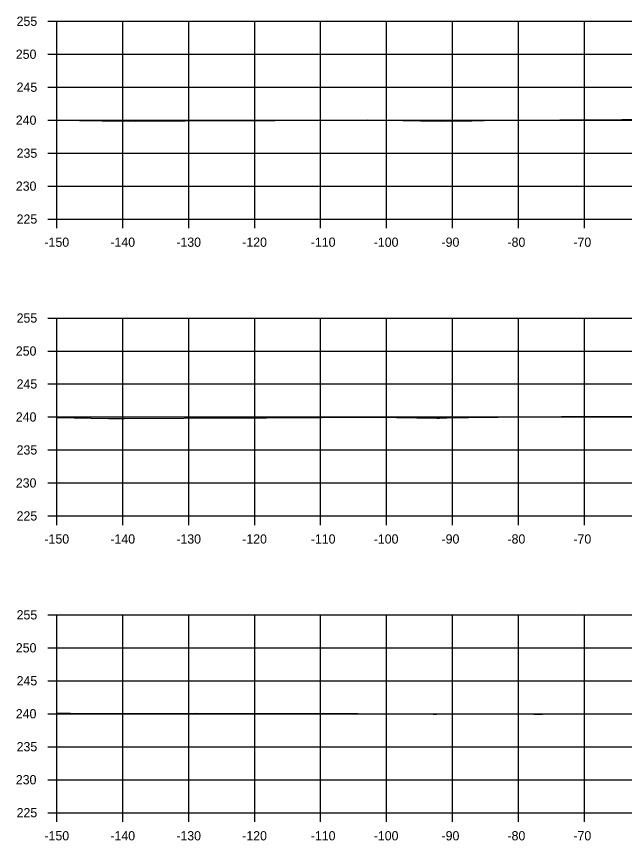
# Model space of a CAD drawing. Extents: x 1369627 to 1374022, y 380035 to 398173.
# Drawn here: x 1372730.1 to 1372822.3, y 385617.4 to 385742.4 of the extents above; entities that cross this region are included whole.
import ezdxf

# ---------------------------------------------------------------- set-up
doc = ezdxf.new("R2010")
doc.units = 0
for name, color, linetype in [('R_Axis', 7, 'Continuous'), ('R_Axis Annot', 7, 'Continuous'), ('R_Exist Surface', 7, 'Continuous'), ('R_Grid', 7, 'Continuous')]:
    doc.layers.add(name, color=color, linetype=linetype)

msp = doc.modelspace()

# ---------------------------------------------------------------- linework, layer by layer
at = {"layer": 'R_Axis'}
for p, q in [((1372734.81, 385741.63), (1372736.21, 385741.63)), ((1372736.21, 385711.63), (1372736.21, 385741.63)), ((1372734.81, 385736.63), (1372736.21, 385736.63)), ((1372734.81, 385731.63), (1372736.21, 385731.63)), ((1372734.81, 385726.63), (1372736.21, 385726.63)), ((1372734.81, 385721.63), (1372736.21, 385721.63)), ((1372734.81, 385716.63), (1372736.21, 385716.63)), ((1372734.81, 385711.63), (1372736.21, 385711.63)), ((1372736.21, 385711.63), (1373036.21, 385711.63)), ((1372736.21, 385710.23), (1372736.21, 385711.63)), ((1372746.21, 385710.23), (1372746.21, 385711.63)), ((1372756.21, 385710.23), (1372756.21, 385711.63)), ((1372766.21, 385710.23), (1372766.21, 385711.63)), ((1372776.21, 385710.23), (1372776.21, 385711.63)), ((1372786.21, 385710.23), (1372786.21, 385711.63)), ((1372796.21, 385710.23), (1372796.21, 385711.63)), ((1372806.21, 385710.23), (1372806.21, 385711.63)), ((1372816.21, 385710.23), (1372816.21, 385711.63)), ((1372734.81, 385696.63), (1372736.21, 385696.63)), ((1372736.21, 385666.63), (1372736.21, 385696.63)), ((1372734.81, 385691.63), (1372736.21, 385691.63)), ((1372734.81, 385686.63), (1372736.21, 385686.63)), ((1372734.81, 385681.63), (1372736.21, 385681.63)), ((1372734.81, 385676.63), (1372736.21, 385676.63)), ((1372734.81, 385671.63), (1372736.21, 385671.63)), ((1372734.81, 385666.63), (1372736.21, 385666.63)), ((1372736.21, 385666.63), (1373036.21, 385666.63)), ((1372736.21, 385665.23), (1372736.21, 385666.63)), ((1372746.21, 385665.23), (1372746.21, 385666.63)), ((1372756.21, 385665.23), (1372756.21, 385666.63)), ((1372766.21, 385665.23), (1372766.21, 385666.63)), ((1372776.21, 385665.23), (1372776.21, 385666.63)), ((1372786.21, 385665.23), (1372786.21, 385666.63)), ((1372796.21, 385665.23), (1372796.21, 385666.63)), ((1372806.21, 385665.23), (1372806.21, 385666.63)), ((1372816.21, 385665.23), (1372816.21, 385666.63)), ((1372734.81, 385651.63), (1372736.21, 385651.63)), ((1372736.21, 385621.63), (1372736.21, 385651.63)), ((1372734.81, 385646.63), (1372736.21, 385646.63)), ((1372734.81, 385641.63), (1372736.21, 385641.63)), ((1372734.81, 385636.63), (1372736.21, 385636.63)), ((1372734.81, 385631.63), (1372736.21, 385631.63)), ((1372734.81, 385626.63), (1372736.21, 385626.63)), ((1372734.81, 385621.63), (1372736.21, 385621.63)), ((1372736.21, 385621.63), (1373036.21, 385621.63)), ((1372736.21, 385620.23), (1372736.21, 385621.63)), ((1372746.21, 385620.23), (1372746.21, 385621.63)), ((1372756.21, 385620.23), (1372756.21, 385621.63)), ((1372766.21, 385620.23), (1372766.21, 385621.63)), ((1372776.21, 385620.23), (1372776.21, 385621.63)), ((1372786.21, 385620.23), (1372786.21, 385621.63)), ((1372796.21, 385620.23), (1372796.21, 385621.63)), ((1372806.21, 385620.23), (1372806.21, 385621.63)), ((1372816.21, 385620.23), (1372816.21, 385621.63))]:
    msp.add_line(p, q, dxfattribs=at)
at = {"layer": 'R_Exist Surface'}
for points in [[(1372736.21, 385726.63), (1372743.1, 385726.51), (1372748.1, 385726.49), (1372763.28, 385726.6), (1372769.33, 385726.56), (1372783.26, 385726.66), (1372791.38, 385726.53), (1372794.51, 385726.49), (1372799.13, 385726.54), (1372800.46, 385726.58), (1372801.02, 385726.58), (1372812.51, 385726.67), (1372816.97, 385726.7), (1372826.77, 385726.77)], [(1372736.21, 385681.53), (1372744.06, 385681.39), (1372746.47, 385681.38), (1372764.51, 385681.52), (1372767.99, 385681.5), (1372784.76, 385681.61), (1372793.86, 385681.46), (1372794.22, 385681.46), (1372795.35, 385681.48), (1372801.9, 385681.58), (1372803.13, 385681.62), (1372812.75, 385681.7), (1372815.31, 385681.69), (1372825.94, 385681.77)], [(1372736.21, 385636.75), (1372738.27, 385636.7), (1372748.64, 385636.66), (1372757.28, 385636.7), (1372767.04, 385636.66), (1372776.7, 385636.7), (1372787.07, 385636.62), (1372793.26, 385636.58), (1372793.84, 385636.58), (1372794.95, 385636.6), (1372808.55, 385636.57), (1372809.84, 385636.57), (1372816, 385636.6), (1372821.82, 385636.63), (1372822.81, 385636.64)]]:
    msp.add_lwpolyline(points, dxfattribs=at)
at = {"layer": 'R_Grid'}
for p, q in [((1372736.21, 385741.63), (1373036.21, 385741.63)), ((1372736.21, 385711.63), (1372736.21, 385741.63)), ((1372746.21, 385711.63), (1372746.21, 385741.63)), ((1372756.21, 385711.63), (1372756.21, 385741.63)), ((1372766.21, 385711.63), (1372766.21, 385741.63)), ((1372776.21, 385711.63), (1372776.21, 385741.63)), ((1372786.21, 385711.63), (1372786.21, 385741.63)), ((1372796.21, 385711.63), (1372796.21, 385741.63)), ((1372806.21, 385711.63), (1372806.21, 385741.63)), ((1372816.21, 385711.63), (1372816.21, 385741.63)), ((1372736.21, 385736.63), (1373036.21, 385736.63)), ((1372736.21, 385731.63), (1373036.21, 385731.63)), ((1372736.21, 385726.63), (1373036.21, 385726.63)), ((1372736.21, 385721.63), (1373036.21, 385721.63)), ((1372736.21, 385716.63), (1373036.21, 385716.63)), ((1372736.21, 385711.63), (1373036.21, 385711.63)), ((1372736.21, 385696.63), (1373036.21, 385696.63)), ((1372736.21, 385666.63), (1372736.21, 385696.63)), ((1372746.21, 385666.63), (1372746.21, 385696.63)), ((1372756.21, 385666.63), (1372756.21, 385696.63)), ((1372766.21, 385666.63), (1372766.21, 385696.63)), ((1372776.21, 385666.63), (1372776.21, 385696.63)), ((1372786.21, 385666.63), (1372786.21, 385696.63)), ((1372796.21, 385666.63), (1372796.21, 385696.63)), ((1372806.21, 385666.63), (1372806.21, 385696.63)), ((1372816.21, 385666.63), (1372816.21, 385696.63)), ((1372736.21, 385691.63), (1373036.21, 385691.63)), ((1372736.21, 385686.63), (1373036.21, 385686.63)), ((1372736.21, 385681.63), (1373036.21, 385681.63)), ((1372736.21, 385676.63), (1373036.21, 385676.63)), ((1372736.21, 385671.63), (1373036.21, 385671.63)), ((1372736.21, 385666.63), (1373036.21, 385666.63)), ((1372736.21, 385651.63), (1373036.21, 385651.63)), ((1372736.21, 385621.63), (1372736.21, 385651.63)), ((1372746.21, 385621.63), (1372746.21, 385651.63)), ((1372756.21, 385621.63), (1372756.21, 385651.63)), ((1372766.21, 385621.63), (1372766.21, 385651.63)), ((1372776.21, 385621.63), (1372776.21, 385651.63)), ((1372786.21, 385621.63), (1372786.21, 385651.63)), ((1372796.21, 385621.63), (1372796.21, 385651.63)), ((1372806.21, 385621.63), (1372806.21, 385651.63)), ((1372816.21, 385621.63), (1372816.21, 385651.63)), ((1372736.21, 385646.63), (1373036.21, 385646.63)), ((1372736.21, 385641.63), (1373036.21, 385641.63)), ((1372736.21, 385636.63), (1373036.21, 385636.63)), ((1372736.21, 385631.63), (1373036.21, 385631.63)), ((1372736.21, 385626.63), (1373036.21, 385626.63)), ((1372736.21, 385621.63), (1373036.21, 385621.63))]:
    msp.add_line(p, q, dxfattribs=at)

# ---------------------------------------------------------------- texts
at = {"layer": 'R_Axis Annot'}
for s, p in [('255', (1372730.1, 385740.93)), ('250', (1372729.98, 385735.93)), ('245', (1372730.1, 385730.93)), ('240', (1372729.98, 385725.93)), ('235', (1372730.1, 385720.93)), ('230', (1372729.98, 385715.93)), ('225', (1372730.1, 385710.93)), ('-150', (1372734.32, 385707.43)), ('-140', (1372744.32, 385707.43)), ('-130', (1372754.32, 385707.43)), ('-120', (1372764.32, 385707.43)), ('-110', (1372774.72, 385707.43)), ('-100', (1372784.27, 385707.43)), ('-90', (1372794.55, 385707.43)), ('-80', (1372804.55, 385707.43)), ('-70', (1372814.55, 385707.43)), ('255', (1372730.1, 385695.93)), ('250', (1372729.98, 385690.93)), ('245', (1372730.1, 385685.93)), ('240', (1372729.98, 385680.93)), ('235', (1372730.1, 385675.93)), ('230', (1372729.98, 385670.93)), ('225', (1372730.1, 385665.93)), ('-150', (1372734.32, 385662.43)), ('-140', (1372744.32, 385662.43)), ('-130', (1372754.32, 385662.43)), ('-120', (1372764.32, 385662.43)), ('-110', (1372774.72, 385662.43)), ('-100', (1372784.27, 385662.43)), ('-90', (1372794.55, 385662.43)), ('-80', (1372804.55, 385662.43)), ('-70', (1372814.55, 385662.43)), ('255', (1372730.1, 385650.93)), ('250', (1372729.98, 385645.93)), ('245', (1372730.1, 385640.93)), ('240', (1372729.98, 385635.93)), ('235', (1372730.1, 385630.93)), ('230', (1372729.98, 385625.93)), ('225', (1372730.1, 385620.93)), ('-150', (1372734.32, 385617.43)), ('-140', (1372744.32, 385617.43)), ('-130', (1372754.32, 385617.43)), ('-120', (1372764.32, 385617.43)), ('-110', (1372774.72, 385617.43)), ('-100', (1372784.27, 385617.43)), ('-90', (1372794.55, 385617.43)), ('-80', (1372804.55, 385617.43)), ('-70', (1372814.55, 385617.43))]:
    msp.add_text(s, height=1.4, dxfattribs=at).set_placement(p)

doc.saveas('drawing.dxf')
